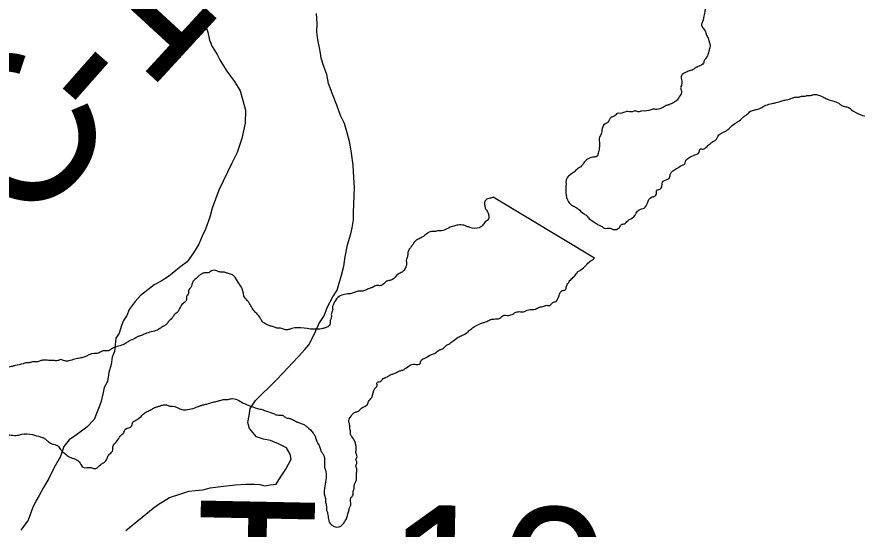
# Model space of a CAD drawing. Extents: x 2.4 to 73.1, y 4.5 to 25.6.
# Drawn here: x 46.7111 to 46.8693, y 20.0954 to 20.1919 of the extents above; entities that cross this region are included whole.
import ezdxf

# ---------------------------------------------------------------- set-up
doc = ezdxf.new("R2010")
doc.units = 0
for name, color, linetype in [('GM_X_County_Road_Text', 7, 'Continuous'), ('GM_X_Major_River', 7, 'Continuous'), ('GM_X_Minor_Lake', 7, 'Continuous'), ('GM_X_Township_Road_Text', 7, 'Continuous')]:
    doc.layers.add(name, color=color, linetype=linetype)

msp = doc.modelspace()

# ---------------------------------------------------------------- linework, layer by layer
at = {"layer": 'GM_X_Major_River'}
for points in [[(46.68673, 20.15924), (46.68826, 20.15958), (46.68921, 20.15974), (46.68979, 20.16011), (46.69055, 20.16008), (46.69114, 20.16064), (46.69191, 20.161), (46.69287, 20.16154), (46.69365, 20.16209), (46.69481, 20.16301), (46.69539, 20.16337), (46.69578, 20.16393), (46.69734, 20.16541), (46.69775, 20.16635), (46.69855, 20.16785), (46.69952, 20.16877), (46.69992, 20.16971), (46.70033, 20.17084), (46.70093, 20.17178), (46.70118, 20.17405), (46.70177, 20.17499), (46.70199, 20.17593), (46.70282, 20.17876), (46.70304, 20.18008), (46.70325, 20.18065), (46.70347, 20.18178), (46.70369, 20.18311), (46.7039, 20.18386), (46.70395, 20.18595), (46.70417, 20.18709), (46.70426, 20.19051), (46.70448, 20.19145), (46.70456, 20.19468), (46.70477, 20.19543), (46.70498, 20.19619), (46.7052, 20.19732), (46.7058, 20.19864), (46.70622, 20.19996), (46.70664, 20.20147), (46.70743, 20.20259), (46.70763, 20.20315), (46.70803, 20.2039), (46.7092, 20.20501), (46.70979, 20.20575), (46.71037, 20.20631), (46.71096, 20.20705), (46.71175, 20.20817), (46.71273, 20.2091), (46.71409, 20.21039), (46.7141, 20.21096), (46.71488, 20.2117), (46.71604, 20.21224), (46.71643, 20.2128), (46.7174, 20.21353), (46.71799, 20.21408), (46.71876, 20.21463), (46.71935, 20.21519), (46.71992, 20.21555), (46.72109, 20.21666), (46.72168, 20.21741), (46.72246, 20.21795), (46.72324, 20.21869), (46.72402, 20.21962), (46.7248, 20.22017), (46.72539, 20.22092), (46.72596, 20.22128), (46.72675, 20.2224), (46.72772, 20.22294), (46.72811, 20.2235), (46.7289, 20.22443), (46.72986, 20.22478), (46.73084, 20.2259), (46.73218, 20.22643), (46.73296, 20.22698), (46.73353, 20.22735), (46.73412, 20.2279), (46.73528, 20.22863), (46.73605, 20.22918), (46.73663, 20.22954), (46.73722, 20.23029), (46.73837, 20.23064), (46.73896, 20.23119), (46.73973, 20.23174), (46.74032, 20.23229), (46.74089, 20.23266), (46.74168, 20.23359), (46.74263, 20.23375), (46.74303, 20.23431), (46.74399, 20.23485), (46.74459, 20.23598), (46.74575, 20.23652), (46.74614, 20.23708), (46.74673, 20.23782), (46.7473, 20.23799), (46.74789, 20.23855), (46.74828, 20.23911), (46.74887, 20.23966)], [(46.86358, 20.19907), (46.86302, 20.19965), (46.86208, 20.19987), (46.86078, 20.20123), (46.86022, 20.20163), (46.85967, 20.20221), (46.85911, 20.20261), (46.85817, 20.20321), (46.85761, 20.2036), (46.85687, 20.20419), (46.85575, 20.20498), (46.855, 20.20538), (46.85444, 20.20578), (46.85369, 20.20618), (46.85312, 20.20639), (46.85255, 20.2064), (46.85199, 20.20661), (46.8499, 20.20666), (46.84932, 20.2063), (46.84874, 20.20575), (46.84775, 20.20425), (46.84716, 20.2037), (46.84696, 20.20313), (46.84656, 20.20257), (46.84655, 20.202), (46.84634, 20.20144), (46.84594, 20.2005), (46.84611, 20.19992), (46.84571, 20.1988), (46.84531, 20.19823), (46.8451, 20.19767), (46.84471, 20.19711), (46.84451, 20.19655), (46.84392, 20.19599), (46.84296, 20.19564), (46.84238, 20.19508), (46.8418, 20.19491), (46.84141, 20.19435), (46.84082, 20.19361), (46.84061, 20.19285), (46.84039, 20.19172), (46.84018, 20.19096), (46.83998, 20.1904), (46.84071, 20.18924), (46.84088, 20.18866), (46.84124, 20.18789), (46.84142, 20.18732), (46.84159, 20.18674), (46.84137, 20.18542), (46.84096, 20.18429), (46.84056, 20.18373), (46.84036, 20.18316), (46.83958, 20.18261), (46.83882, 20.18225), (46.83824, 20.18189), (46.83766, 20.18172), (46.83689, 20.18136), (46.83631, 20.18099), (46.83626, 20.17909), (46.83606, 20.17853), (46.83623, 20.17795), (46.83582, 20.17682), (46.83523, 20.17608), (46.83465, 20.17571), (46.83389, 20.17536), (46.83331, 20.17518), (46.83273, 20.17482), (46.83158, 20.17447), (46.83082, 20.17449), (46.82929, 20.17415), (46.82872, 20.17417), (46.82815, 20.17399), (46.82758, 20.1742), (46.82701, 20.17402), (46.82587, 20.17405), (46.82472, 20.17371), (46.82415, 20.17372), (46.82356, 20.17317), (46.82299, 20.17299), (46.82239, 20.17206), (46.82182, 20.1717), (46.82122, 20.17057), (46.8212, 20.17), (46.8208, 20.16925), (46.82078, 20.1683), (46.82075, 20.16716), (46.82053, 20.16622), (46.82033, 20.16565), (46.81956, 20.16548), (46.81783, 20.16439), (46.81743, 20.16383), (46.81666, 20.16328), (46.81607, 20.16273), (46.8153, 20.16218), (46.81471, 20.16162), (46.81451, 20.16106), (46.81449, 20.16049)], [(46.81449, 20.16049), (46.81445, 20.15878), (46.81497, 20.15705), (46.81553, 20.15647), (46.81628, 20.15607), (46.81684, 20.15567), (46.81777, 20.15489), (46.81833, 20.15449), (46.81888, 20.1539), (46.82, 20.15311), (46.82057, 20.15272), (46.82113, 20.15251), (46.82169, 20.15212), (46.82283, 20.15209), (46.82339, 20.15188), (46.82454, 20.15223), (46.82494, 20.15279), (46.82551, 20.15296), (46.8261, 20.15352), (46.82726, 20.15425), (46.82824, 20.15555), (46.8292, 20.1559), (46.8298, 20.15684), (46.83058, 20.15796), (46.83116, 20.15813), (46.83155, 20.15869), (46.83157, 20.15926), (46.83214, 20.15943), (46.83254, 20.15999), (46.83275, 20.16094), (46.83391, 20.16148), (46.83412, 20.16223), (46.83529, 20.16334), (46.83625, 20.16388), (46.83683, 20.16425), (46.83703, 20.16481), (46.83762, 20.16537), (46.83877, 20.16591), (46.83955, 20.16645), (46.83975, 20.16702), (46.84032, 20.167), (46.8409, 20.16737), (46.84149, 20.16792), (46.84226, 20.16847), (46.84284, 20.16884), (46.84305, 20.1694), (46.8444, 20.17031), (46.84498, 20.17068), (46.84556, 20.17123), (46.84653, 20.17197), (46.84711, 20.17233), (46.84789, 20.17307), (46.84847, 20.17343), (46.84906, 20.17399), (46.84983, 20.17435), (46.85059, 20.17452), (46.85213, 20.17524), (46.85328, 20.17558), (46.85404, 20.17575), (46.85519, 20.1761), (46.85596, 20.17627), (46.85711, 20.17662), (46.85768, 20.17679), (46.85825, 20.17678), (46.85883, 20.17695), (46.8594, 20.17694), (46.85997, 20.17711), (46.86054, 20.1771), (46.86112, 20.17727), (46.86169, 20.17725), (46.86282, 20.17684), (46.86357, 20.17644), (46.86582, 20.17562), (46.86638, 20.17522), (46.86695, 20.17502), (46.8677, 20.17481), (46.86826, 20.17441), (46.87165, 20.17318), (46.87222, 20.17316), (46.87279, 20.17296), (46.87336, 20.17294), (46.87392, 20.17274), (46.87449, 20.17272), (46.87506, 20.17271), (46.87563, 20.1725), (46.8762, 20.17248), (46.87676, 20.17228), (46.88094, 20.17216), (46.88171, 20.17233), (46.88228, 20.17251), (46.88285, 20.17249), (46.88343, 20.17286), (46.88401, 20.17303), (46.88516, 20.17376), (46.88574, 20.17393), (46.88651, 20.17429), (46.88709, 20.17466)]]:
    msp.add_spline(points, degree=3, dxfattribs=at)
at = {"layer": 'GM_X_Minor_Lake'}
msp.add_line((46.81985, 20.14648), (46.80077, 20.15797), dxfattribs=at)
for points in [[(46.74659, 20.19284), (46.74653, 20.19113), (46.74669, 20.19017), (46.74703, 20.18902), (46.74737, 20.18749), (46.7479, 20.18633), (46.7488, 20.18478), (46.74934, 20.18381), (46.74988, 20.18284), (46.75061, 20.18167), (46.75134, 20.1807), (46.75207, 20.17972), (46.75316, 20.17797), (46.75418, 20.17432), (46.7541, 20.17185), (46.75344, 20.16902), (46.75259, 20.16639), (46.75158, 20.16433), (46.75076, 20.16264), (46.74994, 20.16096), (46.74913, 20.15928), (46.7485, 20.15758), (46.74788, 20.15589), (46.74744, 20.1542), (46.74661, 20.15194), (46.746, 20.15063), (46.74538, 20.14913), (46.74437, 20.14745), (46.74317, 20.14578), (46.742, 20.14487), (46.74103, 20.14414), (46.73966, 20.14304), (46.7383, 20.14213), (46.73694, 20.14142), (46.73577, 20.14051), (46.7344, 20.13941), (46.73341, 20.1383), (46.73222, 20.13682), (46.73181, 20.13569), (46.73121, 20.13476)], [(46.74659, 20.19284), (46.74653, 20.19113), (46.74669, 20.19017), (46.74703, 20.18902), (46.74737, 20.18749), (46.7479, 20.18633), (46.7488, 20.18478), (46.74934, 20.18381), (46.74988, 20.18284), (46.75061, 20.18167), (46.75134, 20.1807), (46.75207, 20.17972), (46.75316, 20.17797), (46.75418, 20.17432), (46.7541, 20.17185), (46.75344, 20.16902), (46.75259, 20.16639), (46.75158, 20.16433), (46.75076, 20.16264), (46.74994, 20.16096), (46.74913, 20.15928), (46.7485, 20.15758), (46.74788, 20.15589), (46.74744, 20.1542), (46.74661, 20.15194), (46.746, 20.15063), (46.74538, 20.14913), (46.74437, 20.14745), (46.74317, 20.14578), (46.742, 20.14487), (46.74103, 20.14414), (46.73966, 20.14304), (46.7383, 20.14213), (46.73694, 20.14142), (46.73577, 20.14051), (46.7344, 20.13941), (46.73341, 20.1383), (46.73222, 20.13682), (46.73181, 20.13569), (46.73121, 20.13476)], [(46.75886, 20.11216), (46.75753, 20.11239), (46.75621, 20.11282), (46.75493, 20.11438), (46.75458, 20.11553), (46.75482, 20.11686), (46.75505, 20.11818), (46.75605, 20.11967), (46.75979, 20.12335), (46.76136, 20.12501), (46.76294, 20.12667), (46.76412, 20.12796), (46.76531, 20.12925), (46.7661, 20.13018), (46.76712, 20.13224), (46.76794, 20.13411), (46.76894, 20.1356), (46.76956, 20.13729), (46.77057, 20.13916), (46.77138, 20.14046), (46.7718, 20.14178), (46.77223, 20.14329), (46.77267, 20.14499), (46.77291, 20.14669), (46.77336, 20.14896), (46.774, 20.15103), (46.77423, 20.15216), (46.77447, 20.15368), (46.77451, 20.15501), (46.77456, 20.15672), (46.77461, 20.15824), (46.77466, 20.15976), (46.77453, 20.16166), (46.77441, 20.16395), (46.77411, 20.16624), (46.77379, 20.16816), (46.77328, 20.17008), (46.77276, 20.1718), (46.77205, 20.17335), (46.77135, 20.17528), (46.77064, 20.17701), (46.76976, 20.17932), (46.76944, 20.18105), (46.76892, 20.18258), (46.7684, 20.18412), (46.76824, 20.18508), (46.76808, 20.18604), (46.76774, 20.18757), (46.7676, 20.1891), (46.76765, 20.19062), (46.76752, 20.19252)], [(46.75886, 20.11216), (46.75753, 20.11239), (46.75621, 20.11282), (46.75493, 20.11438), (46.75458, 20.11553), (46.75482, 20.11686), (46.75505, 20.11818), (46.75605, 20.11967), (46.75979, 20.12335), (46.76136, 20.12501), (46.76294, 20.12667), (46.76412, 20.12796), (46.76531, 20.12925), (46.7661, 20.13018), (46.76712, 20.13224), (46.76794, 20.13411), (46.76894, 20.1356), (46.76956, 20.13729), (46.77057, 20.13916), (46.77138, 20.14046), (46.7718, 20.14178), (46.77223, 20.14329), (46.77267, 20.14499), (46.77291, 20.14669), (46.77336, 20.14896), (46.774, 20.15103), (46.77423, 20.15216), (46.77447, 20.15368), (46.77451, 20.15501), (46.77456, 20.15672), (46.77461, 20.15824), (46.77466, 20.15976), (46.77453, 20.16166), (46.77441, 20.16395), (46.77411, 20.16624), (46.77379, 20.16816), (46.77328, 20.17008), (46.77276, 20.1718), (46.77205, 20.17335), (46.77135, 20.17528), (46.77064, 20.17701), (46.76976, 20.17932), (46.76944, 20.18105), (46.76892, 20.18258), (46.7684, 20.18412), (46.76824, 20.18508), (46.76808, 20.18604), (46.76774, 20.18757), (46.7676, 20.1891), (46.76765, 20.19062), (46.76752, 20.19252)], [(46.73121, 20.13476), (46.7308, 20.13382), (46.73037, 20.13232), (46.72976, 20.13139), (46.7295, 20.12892), (46.72908, 20.1278), (46.72885, 20.12647), (46.72842, 20.12496), (46.72817, 20.12326), (46.72757, 20.12214), (46.72734, 20.1212), (46.7269, 20.11931), (46.72566, 20.11612), (46.72428, 20.11464), (46.72233, 20.11318), (46.72096, 20.11228), (46.71997, 20.11098), (46.71934, 20.1091), (46.71813, 20.10705), (46.71711, 20.10499), (46.71611, 20.10331), (46.7153, 20.10181), (46.71469, 20.10069), (46.71408, 20.09938), (46.71324, 20.09713), (46.71185, 20.09527)], [(46.73121, 20.13476), (46.7308, 20.13382), (46.73037, 20.13232), (46.72976, 20.13139), (46.7295, 20.12892), (46.72908, 20.1278), (46.72885, 20.12647), (46.72842, 20.12496), (46.72817, 20.12326), (46.72757, 20.12214), (46.72734, 20.1212), (46.7269, 20.11931), (46.72566, 20.11612), (46.72428, 20.11464), (46.72233, 20.11318), (46.72096, 20.11228), (46.71997, 20.11098), (46.71934, 20.1091), (46.71813, 20.10705), (46.71711, 20.10499), (46.71611, 20.10331), (46.7153, 20.10181), (46.71469, 20.10069), (46.71408, 20.09938), (46.71324, 20.09713), (46.71185, 20.09527)], [(46.73165, 20.09518), (46.73674, 20.09939), (46.73771, 20.10012), (46.73985, 20.10138), (46.74197, 20.10207), (46.74351, 20.10259), (46.74465, 20.10274), (46.74618, 20.10288), (46.74752, 20.10321), (46.75001, 20.10351), (46.7523, 20.10382), (46.75421, 20.10394), (46.75592, 20.10389), (46.75688, 20.10386), (46.75782, 20.10363), (46.75878, 20.10379), (46.75993, 20.10394), (46.76073, 20.10525), (46.76173, 20.10674), (46.76274, 20.10861), (46.76258, 20.10956), (46.76186, 20.11073), (46.76036, 20.11154), (46.75886, 20.11216)], [(46.73165, 20.09518), (46.73674, 20.09939), (46.73771, 20.10012), (46.73985, 20.10138), (46.74197, 20.10207), (46.74351, 20.10259), (46.74465, 20.10274), (46.74618, 20.10288), (46.74752, 20.10321), (46.75001, 20.10351), (46.7523, 20.10382), (46.75421, 20.10394), (46.75592, 20.10389), (46.75688, 20.10386), (46.75782, 20.10363), (46.75878, 20.10379), (46.75993, 20.10394), (46.76073, 20.10525), (46.76173, 20.10674), (46.76274, 20.10861), (46.76258, 20.10956), (46.76186, 20.11073), (46.76036, 20.11154), (46.75886, 20.11216)]]:
    msp.add_lwpolyline(points, dxfattribs=at)
for points in [[(46.80077, 20.15797), (46.80055, 20.15783), (46.79978, 20.15766), (46.7992, 20.15711), (46.79918, 20.15635), (46.79935, 20.15577), (46.79972, 20.15519), (46.7999, 20.15462), (46.79988, 20.15386), (46.79929, 20.1533), (46.7987, 20.15256), (46.79812, 20.15219), (46.79641, 20.15224), (46.79585, 20.15245), (46.79528, 20.15265), (46.79414, 20.15268), (46.79338, 20.15251), (46.79203, 20.15198), (46.79107, 20.15162), (46.79051, 20.15164), (46.78974, 20.15147), (46.78917, 20.15149), (46.78743, 20.15039), (46.78666, 20.15004), (46.78608, 20.14967), (46.78569, 20.14911), (46.78529, 20.14855), (46.7849, 20.14799), (46.78469, 20.14743), (46.78468, 20.14686), (46.78447, 20.14629), (46.78444, 20.14515), (46.78424, 20.14459), (46.78365, 20.14384), (46.78288, 20.14348), (46.78171, 20.14238), (46.78095, 20.14221), (46.78017, 20.14166), (46.77959, 20.14129), (46.77883, 20.14132), (46.77806, 20.14096), (46.77749, 20.14078), (46.77672, 20.14042), (46.77596, 20.14025), (46.77539, 20.14027), (46.77443, 20.13991), (46.77366, 20.13975), (46.77252, 20.13959), (46.77155, 20.13904), (46.77076, 20.13792), (46.77056, 20.13736), (46.77054, 20.1366), (46.77033, 20.13603), (46.77031, 20.13527), (46.77011, 20.13471)], [(46.76938, 20.09918), (46.76956, 20.09861), (46.76972, 20.09765), (46.77007, 20.0965), (46.77177, 20.09588), (46.77235, 20.09625), (46.77294, 20.09699), (46.77355, 20.09869), (46.77376, 20.09944), (46.77396, 20.1), (46.774, 20.10134), (46.77439, 20.10189), (46.77441, 20.10246), (46.77461, 20.10303), (46.77463, 20.1036), (46.77504, 20.10473), (46.77506, 20.10549), (46.77507, 20.10606), (46.77509, 20.10682), (46.77492, 20.10739), (46.77512, 20.10796), (46.77495, 20.10853), (46.77515, 20.1091), (46.77498, 20.10967), (46.77499, 20.11043), (46.77429, 20.11273), (46.77393, 20.11331), (46.77394, 20.11388), (46.77377, 20.11446), (46.77378, 20.11503), (46.77361, 20.1156), (46.77402, 20.11673), (46.7748, 20.11747), (46.77537, 20.11765), (46.77596, 20.1182), (46.77711, 20.11893), (46.77732, 20.11949), (46.77791, 20.12024), (46.77852, 20.12193), (46.77892, 20.12249), (46.77893, 20.12306), (46.77951, 20.12324), (46.78009, 20.12379), (46.78086, 20.12415), (46.78144, 20.12451), (46.78202, 20.12469), (46.78317, 20.12523), (46.78374, 20.1254), (46.78567, 20.12649), (46.78624, 20.12647), (46.78701, 20.12664), (46.78721, 20.12721), (46.78779, 20.12757), (46.78914, 20.1283), (46.78991, 20.12865), (46.79069, 20.1292), (46.79126, 20.12938), (46.79185, 20.12993), (46.79242, 20.1303), (46.7932, 20.13085), (46.79417, 20.13158), (46.79494, 20.13194), (46.7959, 20.13248), (46.79649, 20.13304), (46.79726, 20.13359), (46.7988, 20.1343), (46.79938, 20.13448), (46.80014, 20.13484), (46.80091, 20.13501), (46.80205, 20.13517), (46.80283, 20.13571), (46.8034, 20.1357), (46.80435, 20.13586), (46.80493, 20.13623), (46.8057, 20.1364), (46.80646, 20.13638), (46.80742, 20.13673), (46.80875, 20.13688), (46.80952, 20.13724), (46.81029, 20.13741), (46.81086, 20.13759), (46.81143, 20.13757), (46.81201, 20.13812), (46.81259, 20.1383), (46.81298, 20.13886), (46.81319, 20.13942), (46.81378, 20.14036), (46.81436, 20.14053), (46.81456, 20.1411), (46.81496, 20.14185), (46.81555, 20.14259), (46.81614, 20.14314), (46.81673, 20.14389), (46.81731, 20.14425), (46.81906, 20.14591), (46.81964, 20.14628), (46.81985, 20.14648)], [(46.77011, 20.13471), (46.7699, 20.13377), (46.76932, 20.1334), (46.76874, 20.13323), (46.7676, 20.13307), (46.76285, 20.1332), (46.76227, 20.13302), (46.76151, 20.13304), (46.76076, 20.13326), (46.76019, 20.13327), (46.75962, 20.13348), (46.75887, 20.13369), (46.75793, 20.13409), (46.75737, 20.13449), (46.757, 20.13507), (46.75627, 20.13604), (46.75571, 20.13663), (46.75462, 20.13837), (46.75406, 20.13895), (46.75354, 20.14068), (46.75281, 20.14184), (46.75208, 20.143), (46.75152, 20.14339), (46.75076, 20.14361), (46.7502, 20.14381), (46.74944, 20.14383), (46.74887, 20.14404), (46.74773, 20.14407), (46.74715, 20.1437), (46.74658, 20.14372), (46.74601, 20.14355), (46.74543, 20.14318), (46.74484, 20.14263), (46.74426, 20.14207), (46.74385, 20.14094), (46.74345, 20.14038), (46.74344, 20.13981), (46.74305, 20.13925), (46.74303, 20.13868), (46.74264, 20.13812), (46.74205, 20.13757), (46.74145, 20.13645), (46.74067, 20.13571), (46.74028, 20.13515), (46.73969, 20.13459), (46.7393, 20.13403), (46.73872, 20.13367), (46.73814, 20.13331), (46.73756, 20.13294), (46.73526, 20.13224), (46.73449, 20.13188), (46.73392, 20.13171), (46.73334, 20.13135), (46.73218, 20.13081), (46.7316, 20.13044), (46.73083, 20.13008), (46.72968, 20.12973), (46.72892, 20.12937), (46.72833, 20.12901), (46.72777, 20.12903), (46.727, 20.12886), (46.72623, 20.1285), (46.72566, 20.12851), (46.72374, 20.12781), (46.72298, 20.12764), (46.72202, 20.12747), (46.72087, 20.12712), (46.72011, 20.12714), (46.71936, 20.12736), (46.71878, 20.12718), (46.71803, 20.1272), (46.71707, 20.12723), (46.71594, 20.12726), (46.71536, 20.12709), (46.7146, 20.12692), (46.71403, 20.12693), (46.71345, 20.12676), (46.71288, 20.12677), (46.71231, 20.1266), (46.71078, 20.12626), (46.7102, 20.12609), (46.70944, 20.12592), (46.70848, 20.12556), (46.7079, 20.12539), (46.70733, 20.12521), (46.70617, 20.12449), (46.70539, 20.12394), (46.70482, 20.12376), (46.70442, 20.1232), (46.70384, 20.12246), (46.70344, 20.1219), (46.70324, 20.12133), (46.70284, 20.12077), (46.70264, 20.12021), (46.70259, 20.1185), (46.70239, 20.11794), (46.70256, 20.11736)], [(46.70256, 20.11736), (46.70252, 20.11565), (46.70289, 20.11507), (46.70437, 20.11389), (46.70512, 20.11311), (46.70624, 20.1127), (46.70682, 20.11287), (46.70777, 20.11285), (46.70834, 20.11302), (46.70891, 20.113), (46.70949, 20.11318), (46.71006, 20.11316), (46.7112, 20.11313), (46.71196, 20.1133), (46.71405, 20.11324), (46.71556, 20.11282), (46.71613, 20.11262), (46.71669, 20.11222), (46.71743, 20.11163), (46.718, 20.11143), (46.71894, 20.11102), (46.71949, 20.11024), (46.72023, 20.10965), (46.72098, 20.10906), (46.72211, 20.10865), (46.72304, 20.10786), (46.72359, 20.10709), (46.72511, 20.10705), (46.72567, 20.10684), (46.72625, 20.10702), (46.72683, 20.10757), (46.72741, 20.10793), (46.72799, 20.10849), (46.7282, 20.10905), (46.7286, 20.10961), (46.72918, 20.11036), (46.7292, 20.11093), (46.72999, 20.11205), (46.73058, 20.11298), (46.73117, 20.11353), (46.73157, 20.11428), (46.73272, 20.11482), (46.73293, 20.11558), (46.73351, 20.11594), (46.73448, 20.11668), (46.73506, 20.11723), (46.73564, 20.11759), (46.73641, 20.11795), (46.73699, 20.11832), (46.73757, 20.11849), (46.73814, 20.11867), (46.73872, 20.11884), (46.73929, 20.11883), (46.73985, 20.11862), (46.74042, 20.11861), (46.74212, 20.11799), (46.74326, 20.11796), (46.7446, 20.1183), (46.74556, 20.11865), (46.74613, 20.11883), (46.74689, 20.119), (46.74804, 20.11935), (46.74881, 20.11952), (46.74938, 20.11969), (46.75015, 20.11986), (46.75072, 20.11984), (46.75148, 20.12001), (46.75374, 20.11919), (46.75468, 20.11878), (46.75638, 20.11817), (46.75732, 20.11795), (46.75789, 20.11775), (46.75958, 20.11713), (46.76034, 20.11692), (46.7611, 20.1169), (46.76166, 20.1165), (46.76241, 20.11629), (46.76298, 20.11609), (46.76373, 20.11568), (46.76429, 20.11548), (46.76523, 20.11507), (46.76579, 20.11468), (46.7669, 20.11351), (46.76727, 20.11293), (46.76744, 20.11235), (46.76816, 20.11081), (46.76834, 20.11023), (46.7687, 20.10966), (46.76905, 20.1085), (46.76902, 20.10718), (46.76919, 20.1066), (46.76911, 20.10356), (46.76907, 20.10166), (46.76924, 20.10109), (46.76923, 20.10052), (46.7694, 20.09975), (46.76938, 20.09918)]]:
    msp.add_spline(points, degree=3, dxfattribs=at)

# ---------------------------------------------------------------- texts
at = {"layer": 'GM_X_County_Road_Text'}
for s, rotation, p in [('1', 47.4202, (46.73568, 20.17745)), ('C', 51.598, (46.71382, 20.15083)), ('-', 48.6121, (46.72807, 20.16881))]:
    msp.add_text(s, height=0.02841, rotation=rotation, dxfattribs=at).set_placement(p)
at = {"layer": 'GM_X_Township_Road_Text'}
msp.add_text('T-10', height=0.028409, rotation=358.865, dxfattribs=at).set_placement((46.74435, 20.07245))

doc.saveas('drawing.dxf')
